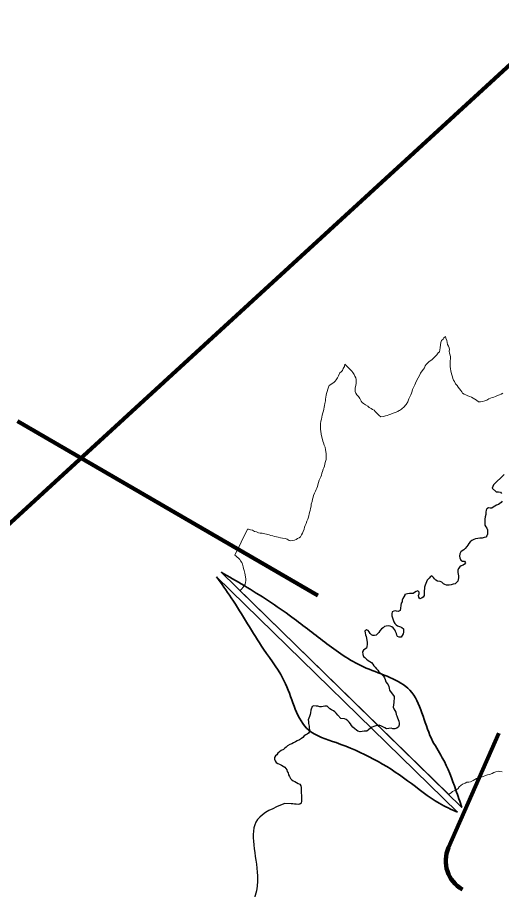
# Model space of a CAD drawing. Extents: x 553962 to 842807, y 8883888 to 9032388.
# Drawn here: x 712249 to 713716, y 8953927 to 8956570 of the extents above; entities that cross this region are included whole.
import ezdxf

# ---------------------------------------------------------------- set-up
doc = ezdxf.new("R2010")
doc.units = 0
doc.header["$LTSCALE"] = 200
for name, color, linetype, lineweight in [('24', 7, 'Continuous', 25), ('7', 7, 'Continuous', 90), ('8', 7, 'Continuous', 13), ('9', 7, 'Continuous', 90)]:
    doc.layers.add(name, color=color, linetype=linetype, lineweight=lineweight)

msp = doc.modelspace()

# ---------------------------------------------------------------- linework, layer by layer
at = {"layer": '24'}
for points in [[(713724.2, 8955184.7), (713691.1, 8955153.6), (713688, 8955143.6), (713699.4, 8955132.6), (713706.9, 8955131.7), (713712.6, 8955131.4), (713716, 8955126.6)], [(713717.7, 8955104.2), (713714.7, 8955099.7), (713710.5, 8955096.9), (713706.5, 8955093.6), (713700.8, 8955092.2), (713695.3, 8955088.9), (713691, 8955085.4), (713686.6, 8955082.2), (713681.4, 8955083), (713676.3, 8955084.1), (713671.3, 8955080.9), (713669, 8955076.4), (713668.5, 8955070.3), (713668, 8955063.9), (713666.4, 8955056.1), (713665.5, 8955049.8), (713665.3, 8955042.3), (713665.3, 8955036.4), (713665.3, 8955031.3), (713668.6, 8955026.4), (713671.3, 8955022), (713673, 8955016.5), (713673, 8955011.2), (713673, 8955004.3), (713671.5, 8954998.5), (713668.2, 8954994.4), (713663, 8954993.4), (713657.6, 8954992.2), (713649.9, 8954991.3), (713644.5, 8954990.6), (713637.2, 8954989.3), (713631.6, 8954987.5), (713626.3, 8954984.3), (713620.7, 8954980.7), (713617.1, 8954975.5), (713613.4, 8954970.7), (713610.3, 8954966.2), (713606, 8954960.3), (713601.3, 8954956.8), (713596.7, 8954953.7), (713592.5, 8954949.9), (713589.5, 8954944.1), (713588.5, 8954937.1), (713589.2, 8954931.9), (713592.7, 8954925.1), (713597.6, 8954922.1), (713603.3, 8954921.6), (713606.8, 8954917.4), (713603.6, 8954913.2), (713599.4, 8954910.1), (713593.9, 8954908.3), (713589.4, 8954904.9), (713585.3, 8954900.2), (713583.8, 8954894.4), (713583.6, 8954888.2)], [(713505, 8954877.8), (713501.2, 8954875.5), (713496.3, 8954870.9), (713490.6, 8954864.2), (713488.4, 8954859.6), (713486.6, 8954854.7), (713484.2, 8954849.6), (713482.8, 8954843.6), (713482.1, 8954843), (713481.8, 8954828.2), (713481.8, 8954823), (713481.3, 8954818), (713478.7, 8954812.5), (713473.9, 8954809.6), (713468.4, 8954808.1), (713465.6, 8954812.5), (713464.7, 8954817.8), (713466, 8954823.2), (713466.6, 8954828.2), (713462.7, 8954832), (713457.1, 8954829.9), (713452.7, 8954826.9), (713448.3, 8954824.3)], [(713583.6, 8954888.2), (713584.6, 8954883.1), (713585.2, 8954877.5), (713585.2, 8954871.2), (713584.9, 8954866), (713583.3, 8954861), (713579.8, 8954857), (713575.2, 8954853.6), (713569.5, 8954851.9), (713563.3, 8954850.4), (713557.1, 8954849), (713549, 8954849), (713544.1, 8954850.9), (713539.6, 8954853.5), (713535.2, 8954858.3), (713530.1, 8954860.4), (713521.5, 8954861.1), (713516.5, 8954864.8), (713512.8, 8954868.2), (713509.9, 8954872.9), (713504.6, 8954877.6)], [(713423.1, 8954821.7), (713422.8, 8954818.9), (713420.4, 8954813.9), (713417.3, 8954808.7), (713414.4, 8954804), (713414.4, 8954798.8), (713411.8, 8954794.4)], [(713448.3, 8954824.3), (713443, 8954823.6), (713436.9, 8954823.6), (713431.1, 8954823.5), (713423.1, 8954821.5)], [(713411.8, 8954794.4), (713408.5, 8954772.1), (713403.1, 8954769.8), (713397.4, 8954770.3), (713396, 8954771.3), (713389.8, 8954770.6), (713384.5, 8954768.5), (713383.7, 8954762.8), (713383.7, 8954755.9)], [(713383.7, 8954755.9), (713390, 8954738.2), (713392.8, 8954733.1), (713396.4, 8954729.1), (713400.9, 8954726.4), (713409.4, 8954723.2), (713414.1, 8954720.9), (713418.7, 8954717.5), (713419, 8954712.4), (713419, 8954706.9), (713417.5, 8954701.8), (713415.1, 8954696.8)], [(713415.1, 8954696.8), (713412.3, 8954692.1), (713405.5, 8954691.8), (713400.5, 8954693.4), (713398.6, 8954698.3), (713397.4, 8954703.3), (713394.8, 8954708.5), (713392.5, 8954714.3), (713387.5, 8954720.1), (713383.6, 8954723.4), (713378.7, 8954725), (713373.4, 8954725.7), (713366.9, 8954724.9), (713361.7, 8954723.7), (713357.7, 8954720.3), (713352.2, 8954716.7), (713347.7, 8954711), (713344.2, 8954706.1), (713340.1, 8954701.5), (713336.5, 8954697.9), (713331.3, 8954696.4), (713326.3, 8954696.7), (713321.7, 8954699), (713318.2, 8954703.1), (713314.7, 8954707.5), (713311.7, 8954711.9), (713306.5, 8954714), (713301.5, 8954709.9), (713302.5, 8954704.4), (713304.1, 8954699), (713305.9, 8954694), (713306.6, 8954688.8), (713308.1, 8954681.7), (713308.7, 8954676.5), (713308.7, 8954670), (713308, 8954663.7), (713306.5, 8954658.6), (713302, 8954655.1), (713297.5, 8954651.9), (713295, 8954647.4), (713295.6, 8954639.3), (713298.1, 8954633.4), (713302, 8954629.9), (713307, 8954625.1), (713312.2, 8954621.1), (713317.1, 8954618.2), (713321.9, 8954614.9), (713325.6, 8954610), (713329.4, 8954605.2), (713333.2, 8954600.5), (713336.7, 8954595.9), (713341.3, 8954591.5), (713344.4, 8954587), (713349, 8954582.3), (713353.6, 8954578.9), (713358.5, 8954573.9), (713360.9, 8954569), (713363.1, 8954563.9), (713365.8, 8954556.9), (713369.7, 8954551.6), (713372.7, 8954547.2), (713374.2, 8954542.2), (713375.5, 8954537.1), (713376.9, 8954531.6), (713390.6, 8954512.4)], [(713390.6, 8954512.4), (713390.3, 8954505.2), (713389.8, 8954499.3), (713389.5, 8954493.5), (713387.8, 8954479.9), (713389.8, 8954474.5), (713392.8, 8954469.2), (713395.3, 8954464.4), (713396.6, 8954457.8), (713398.5, 8954452.9), (713401.1, 8954447.1), (713402.7, 8954442.3), (713404.4, 8954437.5), (713405.7, 8954431.2), (713405.7, 8954426), (713404.1, 8954420.3), (713398.7, 8954415.7), (713392.6, 8954414.4), (713387, 8954414.2), (713381.8, 8954415.9), (713374.3, 8954414.9), (713367.8, 8954414.2), (713362.5, 8954416.7), (713357.9, 8954419.2), (713352.6, 8954422.4), (713345.1, 8954425), (713339.8, 8954424.3), (713335.1, 8954422.7), (713329, 8954420.7), (713324.1, 8954419.2), (713319.3, 8954416), (713313.1, 8954410.9), (713307.6, 8954407.2), (713300.2, 8954406.6), (713294, 8954405.8), (713288.1, 8954405.2), (713280.9, 8954407.3), (713276.2, 8954409.8), (713271, 8954414.4), (713265.9, 8954419.2), (713261.2, 8954424.5), (713258.1, 8954429), (713253.9, 8954434.3), (713250, 8954438.7), (713245.6, 8954442.5), (713240.2, 8954444.2), (713229.2, 8954445.5)], [(713229.2, 8954445.5), (713220.4, 8954455.7), (713214.5, 8954461.2), (713210.9, 8954465.8), (713206.4, 8954468.9), (713201.3, 8954471.5), (713195.4, 8954474.7), (713191.7, 8954478.3), (713187.4, 8954482.7), (713180.8, 8954482.6), (713175.8, 8954481.5), (713170.8, 8954480.4), (713165.2, 8954480.4), (713159.8, 8954482.2), (713154.6, 8954483), (713147.7, 8954483.7), (713141.9, 8954481.6), (713138.1, 8954470.5), (713137.2, 8954462.9), (713136.5, 8954457.3), (713133.9, 8954451.5), (713131.7, 8954446.4), (713130.2, 8954441), (713130.9, 8954436), (713131.5, 8954430.1), (713132.8, 8954422.3), (713133.5, 8954416.6), (713134.1, 8954410.6), (713133.8, 8954405.6), (713131.6, 8954401.1), (713127.6, 8954398), (713122.8, 8954395.4), (713118.2, 8954392.8), (713113.5, 8954388.2), (713109.7, 8954384.6), (713103.8, 8954381), (713097.1, 8954377.7), (713091.9, 8954374.4), (713085.8, 8954371.3), (713080.7, 8954368.8), (713074.7, 8954366.9), (713067.9, 8954362.2), (713063.7, 8954358.6), (713059.7, 8954355.1), (713055.1, 8954351.5), (713048.2, 8954347.9), (713042.8, 8954344.3), (713038.6, 8954340.4), (713035, 8954335.6), (713030.7, 8954331.8), (713028, 8954327.5), (713027.8, 8954322.3), (713029.7, 8954317.1), (713033.4, 8954312.2), (713038.7, 8954309.1), (713043.6, 8954307.2), (713048.9, 8954304.3), (713054.5, 8954301.2), (713059, 8954298), (713062.8, 8954294.3), (713065.3, 8954289.8), (713066.8, 8954284.8), (713069.4, 8954280.2), (713070.9, 8954274.6), (713073.7, 8954269.2)], [(713073.7, 8954269.2), (713076.6, 8954263.4), (713080.6, 8954259.9), (713085.1, 8954256.4), (713090, 8954254.4), (713094.5, 8954251.6), (713100.2, 8954248.5), (713104.7, 8954246.1), (713107.9, 8954241.3), (713109.3, 8954236.4), (713109.3, 8954231.3), (713109.3, 8954226), (713109.3, 8954219.8), (713109.9, 8954212.4), (713109.9, 8954205.7), (713109.9, 8954200.2), (713109.7, 8954195), (713108.7, 8954189.2), (713104.5, 8954185.5), (713099.5, 8954185.1), (713094.2, 8954185.7), (713088.9, 8954185.7), (713083.8, 8954187), (713078.7, 8954187), (713059.3, 8954187.3)]]:
    msp.add_lwpolyline(points, dxfattribs=at)
msp.add_spline([(713059.3, 8954187.3), (712976.6, 8954138.8), (712976.6, 8953968.3), (712946.6, 8953858), (712776.2, 8953757.7), (712595.7, 8953687.5), (712455.4, 8953697.6), (712325.1, 8953797.8), (712164.7, 8953878.1), (712034.4, 8954008.5), (711995.3, 8954040.5), (711915.1, 8954000.4), (711738.7, 8953972.3), (711610.4, 8953928.2), (711538.3, 8953844), (711486.1, 8953735.7), (711458.1, 8953627.4), (711474.1, 8953478.9), (711526.2, 8953358.6), (711538.3, 8953282.4), (711546.3, 8953242.3), (711522.2, 8953206.2), (711466.1, 8953154), (711410, 8953138), (711325.8, 8953162.1), (711249.6, 8953162.1), (711181.4, 8953109.9), (711073.2, 8953069.8), (711001, 8953113.9), (710952.9, 8953154), (710928.8, 8953105.9), (710888.7, 8953033.7), (710780.5, 8952961.5), (710704.3, 8952909.3), (710668.2, 8952841.1), (710680.2, 8952813.1), (710764.5, 8952700.7)], degree=3, dxfattribs=at)
at = {"layer": '7'}
for p, q in [((712249.5, 8955345.9), (713159.7, 8954818.1)), ((713707.7, 8954400.5), (713555.4, 8954054))]:
    msp.add_line(p, q, dxfattribs=at)
msp.add_arc((713646.9, 8954013.8), 100, 156.2621, 240.1644, dxfattribs=at)
at = {"layer": '8'}
msp.add_line((712946.7, 8955019.3), (712907.9, 8954940.5), dxfattribs=at)
at = {"layer": '8', "lineweight": 35}
for p, q in [((712852.5, 8954874.9), (713582.1, 8954161.3)), ((712866.4, 8954889.2), (713596, 8954175.6))]:
    msp.add_line(p, q, dxfattribs=at)
at = {"layer": '8'}
for points in [[(713720.1, 8955431.4), (713714.3, 8955428.3), (713709.6, 8955425.6), (713704, 8955424.2), (713697.5, 8955421.4), (713692.3, 8955419.3), (713687.2, 8955417.7), (713682.4, 8955415.9), (713677.7, 8955413.7), (713671.7, 8955410.1), (713665.2, 8955407.7), (713658.6, 8955406.3), (713651.7, 8955405.2), (713646.1, 8955405.2), (713640.1, 8955409.5), (713635.1, 8955412.7), (713630.2, 8955416.1), (713624.5, 8955419.3), (713619.5, 8955421), (713613.8, 8955423.2), (713608.2, 8955425.6), (713603.2, 8955427.6), (713598, 8955430.6), (713595.2, 8955434.7), (713592.2, 8955439.2), (713588.2, 8955444.1), (713584.6, 8955449.2), (713581.3, 8955454.3), (713576.8, 8955459.3), (713573, 8955466.1), (713570.5, 8955470.6), (713568.8, 8955475.5), (713567.1, 8955480.7), (713565.2, 8955487.1), (713563.2, 8955493.4), (713562.1, 8955498.5), (713561.2, 8955504.6), (713560.5, 8955512.2), (713560.3, 8955518.6), (713560, 8955523.9), (713560.6, 8955529.4), (713561.3, 8955535.1), (713561, 8955541), (713559.8, 8955546.6), (713558.2, 8955552.7), (713557.2, 8955558.2), (713558.2, 8955563.3), (713557.3, 8955568.5), (713555, 8955573.4), (713552.3, 8955578.8), (713551.4, 8955584.7), (713550.3, 8955590.9), (713547.4, 8955597.5), (713545.8, 8955603.1), (713541.1, 8955599.1), (713538.7, 8955595.1), (713534.2, 8955590.2), (713532.5, 8955584.1), (713531, 8955577.1), (713530.3, 8955568.6), (713529.1, 8955562.4), (713527.6, 8955556.8), (713523.8, 8955552.9), (713519.8, 8955547.7), (713516, 8955543), (713511.1, 8955538.6)], [(713511.1, 8955538.6), (713505.6, 8955532.9), (713501.3, 8955530.1), (713496.8, 8955526.6), (713492.6, 8955523.4), (713487.4, 8955517.9), (713484.9, 8955513.5), (713482.6, 8955508.3), (713480, 8955503.5), (713475, 8955498.3), (713470.2, 8955491.4), (713467.1, 8955484.4), (713463.1, 8955477.7), (713459.5, 8955470.3), (713455.6, 8955461.1), (713453, 8955456), (713449.5, 8955448), (713446.6, 8955442.1), (713445, 8955437), (713442.9, 8955431.4), (713440.8, 8955425.8), (713438, 8955419.8), (713435.4, 8955413.4), (713433.1, 8955408.2)], [(713393.8, 8955372.5), (713387.4, 8955370.9), (713380.1, 8955367.2), (713374.1, 8955365.5), (713369.3, 8955363.1), (713364.2, 8955361.9), (713358.1, 8955360), (713350.5, 8955359.8), (713345.5, 8955363.3), (713341.1, 8955367.2), (713337, 8955371.8), (713333.6, 8955375.7), (713329.6, 8955379.1), (713325.4, 8955382), (713320.5, 8955384.4), (713315.4, 8955387.9), (713311.3, 8955391.6), (713303.8, 8955395.8), (713298.1, 8955400), (713294, 8955403.1), (713290.7, 8955407.1), (713287.1, 8955414.5), (713283, 8955420.5), (713278, 8955426.4), (713274.9, 8955430.8), (713272.9, 8955435.7), (713272.4, 8955441.8), (713273, 8955447.1), (713274.4, 8955454.5), (713275.9, 8955461), (713275.9, 8955467.2), (713275.9, 8955472.2), (713274.8, 8955477.5), (713271, 8955482.7), (713269.4, 8955488.1), (713265.8, 8955493.4), (713262.8, 8955497.4), (713258.4, 8955502.1), (713254.8, 8955506.2), (713250.6, 8955510.2), (713246.6, 8955513.6), (713241.6, 8955519.4), (713240.2, 8955512.3), (713235.7, 8955505.8), (713234, 8955499.8), (713230.6, 8955495.6), (713226.3, 8955492.5), (713221.7, 8955483.9), (713218.6, 8955477.4), (713214.6, 8955471.7), (713211.6, 8955467.5), (713208.2, 8955462.9), (713202.8, 8955460.1), (713198.6, 8955457.3), (713194.2, 8955454.1), (713191.7, 8955449.6), (713189.4, 8955442.7), (713187.5, 8955436.2), (713186.1, 8955430.4), (713185, 8955425.4), (713184.1, 8955419.1), (713182.5, 8955412.5), (713182.2, 8955407.5), (713180.7, 8955399.9), (713179.5, 8955394.1)], [(713179.5, 8955394.1), (713178.7, 8955388.4), (713177.7, 8955382.8), (713176.6, 8955377.4), (713174.1, 8955371.9), (713172.5, 8955364.2), (713171.5, 8955357.9), (713170.5, 8955351.8), (713169, 8955345.9), (713168, 8955338.4), (713167.7, 8955332), (713167.7, 8955326.9), (713167.7, 8955320.9), (713168.5, 8955315.6), (713169.8, 8955307.3), (713170.6, 8955302), (713172.2, 8955295.2), (713174.1, 8955286), (713176.1, 8955280.4), (713178.4, 8955273.8), (713181.5, 8955267.6), (713182.9, 8955259.6), (713183.5, 8955254.2), (713184.2, 8955247.7), (713184.8, 8955242.4), (713184.8, 8955235.8), (713184.2, 8955229.8), (713183, 8955224.3), (713180.8, 8955217.1), (713179.3, 8955210.3), (713177.8, 8955205.1), (713175.8, 8955200.3), (713173.7, 8955193.8), (713171.7, 8955188.5), (713170.5, 8955182.3), (713168.3, 8955177.2), (713165.9, 8955172)], [(713165.9, 8955172), (713163.8, 8955167.4), (713161.5, 8955160.1), (713159, 8955153.3), (713158.3, 8955148.1), (713156, 8955143.5), (713154.4, 8955138.8), (713152.2, 8955133.8), (713149.2, 8955127.7), (713146.7, 8955121.4), (713145.2, 8955115.8), (713143.4, 8955110.3), (713141.9, 8955102.7), (713139.7, 8955094.4), (713139, 8955088.4), (713137.5, 8955081.7), (713136.5, 8955075.3), (713134.5, 8955069.3), (713131.5, 8955055.6), (713129.5, 8955049.8), (713126, 8955042.8), (713123.9, 8955036.1), (713121.4, 8955029.7), (713119.4, 8955024.7), (713118.3, 8955019.2), (713115.4, 8955011.7), (713113.4, 8955006.9), (713110.3, 8955001.5), (713107, 8954996.1), (713103.2, 8954992.9), (713098, 8954990.7), (713093.4, 8954987.8), (713088.8, 8954985.8), (713082.8, 8954984.3), (713077.7, 8954983.9), (713072.1, 8954985.1), (713066.1, 8954989), (713060.7, 8954990.8), (713052.5, 8954991.4), (713046, 8954992.3), (713039.1, 8954994.5), (713034, 8954995.6), (713027.8, 8954996.8), (713022.9, 8954998.3), (713016.8, 8954999.7), (713011.7, 8955001.7), (712990.3, 8955006.5), (712984.8, 8955007.3), (712979.6, 8955008.1), (712973.2, 8955010.5), (712967.7, 8955012.4), (712961.5, 8955015.9), (712955.4, 8955017.3), (712949.2, 8955019.1), (712946.7, 8955019.3)], [(712907.9, 8954940.5), (712911.3, 8954937.9), (712915.3, 8954934.3), (712919.1, 8954930.8), (712922.8, 8954927.1), (712925.5, 8954922.6), (712928.7, 8954917.8), (712930.8, 8954912.5), (712933.2, 8954905.1), (712934.2, 8954899.8), (712936.2, 8954893.9), (712938.2, 8954885.8), (712939.8, 8954880.7), (712940.7, 8954873.8), (712940.9, 8954868.5), (712940.9, 8954863.2), (712940.3, 8954857.3), (712939.1, 8954852.4), (712935.9, 8954846.9), (712932.6, 8954842.2), (712929, 8954838.2), (712923.8, 8954833.5), (712923.6, 8954833.3), (713556.2, 8954214.6)], [(713556.2, 8954214.6), (713558.4, 8954216.6), (713563.4, 8954220.6), (713567.7, 8954224), (713574.3, 8954227.6), (713580.3, 8954230.3), (713584.4, 8954233.3), (713588, 8954237.9), (713592.1, 8954241.9), (713597.5, 8954246.3), (713605.9, 8954249.4), (713611.2, 8954252.2), (713616.5, 8954252.8), (713621.6, 8954253.4), (713630, 8954257.2), (713634.7, 8954260.5), (713639.7, 8954263.4), (713644.5, 8954265), (713650.4, 8954266.3), (713660.4, 8954269.1), (713665.6, 8954271.7), (713673.5, 8954274.5), (713679.9, 8954276), (713687.7, 8954279.1), (713692.4, 8954281.3), (713698.6, 8954284.2), (713705.9, 8954286), (713711.1, 8954285), (713718, 8954283.6)]]:
    msp.add_lwpolyline(points, dxfattribs=at)
msp.add_spline([(713433.1, 8955408.2), (713426.8, 8955396.5), (713416.1, 8955385.3), (713404, 8955377.2), (713393.8, 8955372.5)], degree=3, dxfattribs=at)
at = {"layer": '8', "lineweight": 35}
for points in [[(712852.5, 8954874.9), (712897.2, 8954810.6), (712995.3, 8954655.3), (713061.6, 8954550.3), (713132.3, 8954409.8), (713214.5, 8954372.2), (713431.4, 8954256.9), (713527.3, 8954188.4), (713582.1, 8954161.3)], [(712866.4, 8954889.2), (712936, 8954848.2), (713081, 8954752.3), (713187.1, 8954671.3), (713305.9, 8954598.2), (713438.3, 8954530.9), (713503.4, 8954384.7), (713536.5, 8954326.5), (713577.6, 8954228.3), (713596, 8954175.6)]]:
    msp.add_spline(points, degree=3, dxfattribs=at)
at = {"layer": '9'}
msp.add_lwpolyline([(705081.2, 8958366.8), (705509.2, 8948874.2), (720755.9, 8962863.6), (723053.6, 8963740.6)], dxfattribs=at)

doc.saveas('drawing.dxf')
